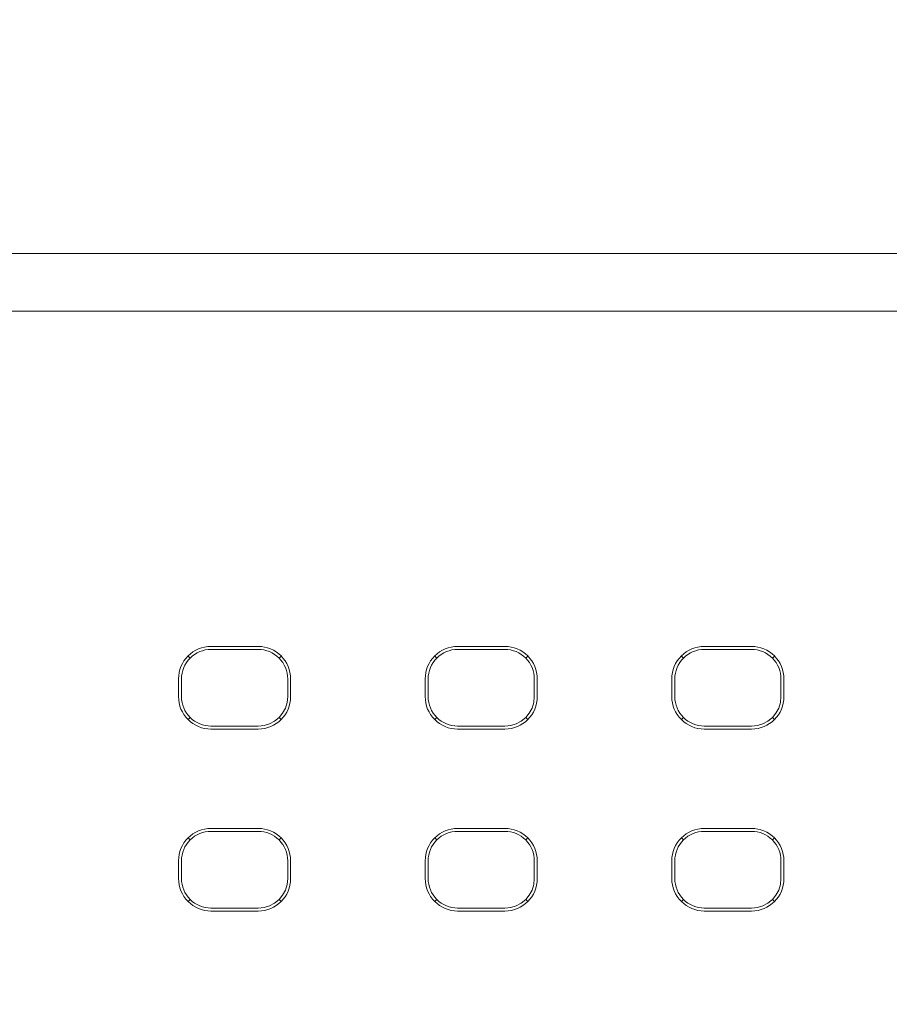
# Model space of a CAD drawing. Header units: millimetres. Extents: x -1114 to 1396, y -630 to 631.
# Tile 506 of 656: x 411 to 426, y -146 to -130. Entities that reach past the tile are written whole.
import ezdxf

# ---------------------------------------------------------------- set-up
doc = ezdxf.new("R2010")
doc.units = ezdxf.units.MM
doc.header["$MEASUREMENT"] = 0

msp = doc.modelspace()

# ---------------------------------------------------------------- linework, layer by layer
at = {"lineweight": 18}
for points, knots in [([(1038.9843, -629.7647), (1038.9843, -629.7647), (-1111.4882, -629.7647), (-1111.4882, -629.7647), (-1111.4882, -629.7647), (-1111.4882, -629.7647), (-1111.4882, 630.7883), (-1111.4882, 630.7883), (-1111.4882, 630.7883), (-1111.4882, 630.7883), (1038.9843, 630.7883), (1038.9843, 630.7883)], [0, 0, 0, 0, 0.3333333, 0.3333333, 0.3333333, 0.3333333, 0.6666667, 0.6666667, 0.6666667, 0.6666667, 1, 1, 1, 1]), ([(402.1428, -133.6727), (402.1771, -133.6727), (402.2158, -133.6727), (402.2587, -133.6727), (402.2587, -133.6727), (402.3119, -133.6727), (402.3717, -133.6727), (402.4382, -133.6727), (402.4382, -133.6727), (402.4715, -133.6727), (402.5065, -133.6727), (402.5429, -133.6727), (402.5429, -133.6727), (402.5793, -133.6727), (402.6171, -133.6727), (402.6563, -133.6727), (402.6563, -133.6727), (402.813, -133.6727), (402.9917, -133.6727), (403.1925, -133.6727), (403.1925, -133.6727), (403.2427, -133.6727), (403.2943, -133.6727), (403.3473, -133.6727), (403.3473, -133.6727), (403.4003, -133.6727), (403.4543, -133.6727), (403.5091, -133.6727), (403.5091, -133.6727), (403.6189, -133.6727), (403.7324, -133.6727), (403.8494, -133.6727), (403.8494, -133.6727), (403.9665, -133.6727), (404.0871, -133.6727), (404.2115, -133.6727), (404.2115, -133.6727), (404.2736, -133.6727), (404.3368, -133.6727), (404.4008, -133.6727), (404.4008, -133.6727), (404.4649, -133.6727), (404.53, -133.6727), (404.5954, -133.6727), (404.5954, -133.6727), (404.7262, -133.6727), (404.8585, -133.6727), (404.9922, -133.6727), (404.9922, -133.6727), (405.1258, -133.6727), (405.2609, -133.6727), (405.3973, -133.6727), (405.3973, -133.6727), (405.4314, -133.6727), (405.4656, -133.6727), (405.4999, -133.6727), (405.4999, -133.6727), (405.5342, -133.6727), (405.5686, -133.6727), (405.6031, -133.6727), (405.6031, -133.6727), (405.6722, -133.6727), (405.7416, -133.6727), (405.8114, -133.6727), (405.8114, -133.6727), (405.8811, -133.6727), (405.9508, -133.6727), (406.0206, -133.6727), (406.0206, -133.6727), (406.0903, -133.6727), (406.1601, -133.6727), (406.2298, -133.6727), (406.2298, -133.6727), (406.2995, -133.6727), (406.3693, -133.6727), (406.439, -133.6727), (406.439, -133.6727), (406.5088, -133.6727), (406.5785, -133.6727), (406.6482, -133.6727), (406.6482, -133.6727), (406.7877, -133.6727), (406.9272, -133.6727), (407.0667, -133.6727), (407.0667, -133.6727), (409.2983, -133.6727), (411.5299, -133.6727), (413.7615, -133.6727), (413.7615, -133.6727), (418.2248, -133.6727), (422.6881, -133.6727), (427.1513, -133.6727)], [0, 0, 0, 0, 0.0434783, 0.0434783, 0.0434783, 0.0434783, 0.0869565, 0.0869565, 0.0869565, 0.0869565, 0.1304348, 0.1304348, 0.1304348, 0.1304348, 0.173913, 0.173913, 0.173913, 0.173913, 0.2173913, 0.2173913, 0.2173913, 0.2173913, 0.2608696, 0.2608696, 0.2608696, 0.2608696, 0.3043478, 0.3043478, 0.3043478, 0.3043478, 0.3478261, 0.3478261, 0.3478261, 0.3478261, 0.3913043, 0.3913043, 0.3913043, 0.3913043, 0.4347826, 0.4347826, 0.4347826, 0.4347826, 0.4782609, 0.4782609, 0.4782609, 0.4782609, 0.5217391, 0.5217391, 0.5217391, 0.5217391, 0.5652174, 0.5652174, 0.5652174, 0.5652174, 0.6086957, 0.6086957, 0.6086957, 0.6086957, 0.6521739, 0.6521739, 0.6521739, 0.6521739, 0.6956522, 0.6956522, 0.6956522, 0.6956522, 0.7391304, 0.7391304, 0.7391304, 0.7391304, 0.7826087, 0.7826087, 0.7826087, 0.7826087, 0.826087, 0.826087, 0.826087, 0.826087, 0.8695652, 0.8695652, 0.8695652, 0.8695652, 0.9130435, 0.9130435, 0.9130435, 0.9130435, 0.9565217, 0.9565217, 0.9565217, 0.9565217, 1, 1, 1, 1]), ([(414.6244, -140.3305), (414.4785, -140.3305), (414.3386, -140.3884), (414.2354, -140.4916), (414.2354, -140.4916), (414.1322, -140.5947), (414.0743, -140.7347), (414.0743, -140.8805)], [0, 0, 0, 0, 0.5, 0.5, 0.5, 0.5, 1, 1, 1, 1]), ([(414.6244, -140.3805), (414.4918, -140.3805), (414.3646, -140.4332), (414.2708, -140.527), (414.2708, -140.527), (414.177, -140.6208), (414.1244, -140.7479), (414.1244, -140.8805)], [0, 0, 0, 0, 0.5, 0.5, 0.5, 0.5, 1, 1, 1, 1]), ([(415.9744, -140.8805), (415.9744, -140.7347), (415.9165, -140.5947), (415.8133, -140.4916), (415.8133, -140.4916), (415.7102, -140.3884), (415.5702, -140.3305), (415.4244, -140.3305)], [0, 0, 0, 0, 0.5, 0.5, 0.5, 0.5, 1, 1, 1, 1]), ([(415.9244, -140.8805), (415.9244, -140.7479), (415.8717, -140.6208), (415.7779, -140.527), (415.7779, -140.527), (415.6841, -140.4332), (415.557, -140.3805), (415.4244, -140.3805)], [0, 0, 0, 0, 0.5, 0.5, 0.5, 0.5, 1, 1, 1, 1]), ([(418.8052, -140.3305), (418.6593, -140.3305), (418.5194, -140.3884), (418.4163, -140.4916), (418.4163, -140.4916), (418.3131, -140.5947), (418.2551, -140.7347), (418.2551, -140.8805)], [0, 0, 0, 0, 0.5, 0.5, 0.5, 0.5, 1, 1, 1, 1]), ([(418.8052, -140.3805), (418.6726, -140.3805), (418.5454, -140.4332), (418.4517, -140.527), (418.4517, -140.527), (418.3579, -140.6208), (418.3052, -140.7479), (418.3052, -140.8805)], [0, 0, 0, 0, 0.5, 0.5, 0.5, 0.5, 1, 1, 1, 1]), ([(420.1553, -140.8805), (420.1553, -140.7347), (420.0973, -140.5947), (419.9942, -140.4916), (419.9942, -140.4916), (419.891, -140.3884), (419.7511, -140.3305), (419.6052, -140.3305)], [0, 0, 0, 0, 0.5, 0.5, 0.5, 0.5, 1, 1, 1, 1]), ([(420.1052, -140.8805), (420.1052, -140.7479), (420.0525, -140.6208), (419.9588, -140.527), (419.9588, -140.527), (419.865, -140.4332), (419.7378, -140.3805), (419.6052, -140.3805)], [0, 0, 0, 0, 0.5, 0.5, 0.5, 0.5, 1, 1, 1, 1]), ([(422.9861, -140.3305), (422.8402, -140.3305), (422.7003, -140.3884), (422.5971, -140.4916), (422.5971, -140.4916), (422.494, -140.5947), (422.436, -140.7347), (422.436, -140.8805)], [0, 0, 0, 0, 0.5, 0.5, 0.5, 0.5, 1, 1, 1, 1]), ([(422.9861, -140.3805), (422.8535, -140.3805), (422.7263, -140.4332), (422.6325, -140.527), (422.6325, -140.527), (422.5388, -140.6208), (422.4861, -140.7479), (422.4861, -140.8805)], [0, 0, 0, 0, 0.5, 0.5, 0.5, 0.5, 1, 1, 1, 1]), ([(424.3361, -140.8805), (424.3361, -140.7347), (424.2782, -140.5947), (424.175, -140.4916), (424.175, -140.4916), (424.0719, -140.3884), (423.932, -140.3305), (423.7861, -140.3305)], [0, 0, 0, 0, 0.5, 0.5, 0.5, 0.5, 1, 1, 1, 1]), ([(424.2861, -140.8805), (424.2861, -140.7479), (424.2334, -140.6208), (424.1396, -140.527), (424.1396, -140.527), (424.0459, -140.4332), (423.9187, -140.3805), (423.7861, -140.3805)], [0, 0, 0, 0, 0.5, 0.5, 0.5, 0.5, 1, 1, 1, 1]), ([(414.0743, -141.1805), (414.0743, -141.3264), (414.1322, -141.4663), (414.2354, -141.5695), (414.2354, -141.5695), (414.3386, -141.6727), (414.4785, -141.7306), (414.6244, -141.7306)], [0, 0, 0, 0, 0.5, 0.5, 0.5, 0.5, 1, 1, 1, 1]), ([(414.1244, -141.1805), (414.1244, -141.3131), (414.177, -141.4403), (414.2708, -141.5341), (414.2708, -141.5341), (414.3646, -141.6279), (414.4918, -141.6805), (414.6244, -141.6805)], [0, 0, 0, 0, 0.5, 0.5, 0.5, 0.5, 1, 1, 1, 1]), ([(418.2551, -141.1805), (418.2551, -141.3264), (418.3131, -141.4663), (418.4163, -141.5695), (418.4163, -141.5695), (418.5194, -141.6727), (418.6593, -141.7306), (418.8052, -141.7306)], [0, 0, 0, 0, 0.5, 0.5, 0.5, 0.5, 1, 1, 1, 1]), ([(418.3052, -141.1805), (418.3052, -141.3131), (418.3579, -141.4403), (418.4517, -141.5341), (418.4517, -141.5341), (418.5454, -141.6279), (418.6726, -141.6805), (418.8052, -141.6805)], [0, 0, 0, 0, 0.5, 0.5, 0.5, 0.5, 1, 1, 1, 1]), ([(422.436, -141.1805), (422.436, -141.3264), (422.494, -141.4663), (422.5971, -141.5695), (422.5971, -141.5695), (422.7003, -141.6727), (422.8402, -141.7306), (422.9861, -141.7306)], [0, 0, 0, 0, 0.5, 0.5, 0.5, 0.5, 1, 1, 1, 1]), ([(422.4861, -141.1805), (422.4861, -141.3131), (422.5388, -141.4403), (422.6325, -141.5341), (422.6325, -141.5341), (422.7263, -141.6279), (422.8535, -141.6805), (422.9861, -141.6805)], [0, 0, 0, 0, 0.5, 0.5, 0.5, 0.5, 1, 1, 1, 1]), ([(414.6244, -143.413), (414.4785, -143.413), (414.3386, -143.4709), (414.2354, -143.5741), (414.2354, -143.5741), (414.1322, -143.6772), (414.0743, -143.8172), (414.0743, -143.963)], [0, 0, 0, 0, 0.5, 0.5, 0.5, 0.5, 1, 1, 1, 1]), ([(414.6244, -143.463), (414.4918, -143.463), (414.3646, -143.5157), (414.2708, -143.6095), (414.2708, -143.6095), (414.177, -143.7033), (414.1244, -143.8304), (414.1244, -143.963)], [0, 0, 0, 0, 0.5, 0.5, 0.5, 0.5, 1, 1, 1, 1]), ([(415.9744, -143.963), (415.9744, -143.8172), (415.9165, -143.6772), (415.8133, -143.5741), (415.8133, -143.5741), (415.7102, -143.4709), (415.5702, -143.413), (415.4244, -143.413)], [0, 0, 0, 0, 0.5, 0.5, 0.5, 0.5, 1, 1, 1, 1]), ([(415.9244, -143.963), (415.9244, -143.8304), (415.8717, -143.7033), (415.7779, -143.6095), (415.7779, -143.6095), (415.6841, -143.5157), (415.557, -143.463), (415.4244, -143.463)], [0, 0, 0, 0, 0.5, 0.5, 0.5, 0.5, 1, 1, 1, 1]), ([(418.8052, -143.413), (418.6593, -143.413), (418.5194, -143.4709), (418.4163, -143.5741), (418.4163, -143.5741), (418.3131, -143.6772), (418.2551, -143.8172), (418.2551, -143.963)], [0, 0, 0, 0, 0.5, 0.5, 0.5, 0.5, 1, 1, 1, 1]), ([(418.8052, -143.463), (418.6726, -143.463), (418.5454, -143.5157), (418.4517, -143.6095), (418.4517, -143.6095), (418.3579, -143.7033), (418.3052, -143.8304), (418.3052, -143.963)], [0, 0, 0, 0, 0.5, 0.5, 0.5, 0.5, 1, 1, 1, 1]), ([(420.1553, -143.963), (420.1553, -143.8172), (420.0973, -143.6772), (419.9942, -143.5741), (419.9942, -143.5741), (419.891, -143.4709), (419.7511, -143.413), (419.6052, -143.413)], [0, 0, 0, 0, 0.5, 0.5, 0.5, 0.5, 1, 1, 1, 1]), ([(420.1052, -143.963), (420.1052, -143.8304), (420.0525, -143.7033), (419.9588, -143.6095), (419.9588, -143.6095), (419.865, -143.5157), (419.7378, -143.463), (419.6052, -143.463)], [0, 0, 0, 0, 0.5, 0.5, 0.5, 0.5, 1, 1, 1, 1]), ([(422.9861, -143.413), (422.8402, -143.413), (422.7003, -143.4709), (422.5971, -143.5741), (422.5971, -143.5741), (422.494, -143.6772), (422.436, -143.8172), (422.436, -143.963)], [0, 0, 0, 0, 0.5, 0.5, 0.5, 0.5, 1, 1, 1, 1]), ([(422.9861, -143.463), (422.8535, -143.463), (422.7263, -143.5157), (422.6325, -143.6095), (422.6325, -143.6095), (422.5388, -143.7033), (422.4861, -143.8304), (422.4861, -143.963)], [0, 0, 0, 0, 0.5, 0.5, 0.5, 0.5, 1, 1, 1, 1]), ([(424.3361, -143.963), (424.3361, -143.8172), (424.2782, -143.6772), (424.175, -143.5741), (424.175, -143.5741), (424.0719, -143.4709), (423.932, -143.413), (423.7861, -143.413)], [0, 0, 0, 0, 0.5, 0.5, 0.5, 0.5, 1, 1, 1, 1]), ([(424.2861, -143.963), (424.2861, -143.8304), (424.2334, -143.7033), (424.1396, -143.6095), (424.1396, -143.6095), (424.0459, -143.5157), (423.9187, -143.463), (423.7861, -143.463)], [0, 0, 0, 0, 0.5, 0.5, 0.5, 0.5, 1, 1, 1, 1]), ([(414.0743, -144.263), (414.0743, -144.4089), (414.1322, -144.5488), (414.2354, -144.652), (414.2354, -144.652), (414.3386, -144.7552), (414.4785, -144.8131), (414.6244, -144.8131)], [0, 0, 0, 0, 0.5, 0.5, 0.5, 0.5, 1, 1, 1, 1]), ([(414.1244, -144.263), (414.1244, -144.3956), (414.177, -144.5228), (414.2708, -144.6166), (414.2708, -144.6166), (414.3646, -144.7104), (414.4918, -144.763), (414.6244, -144.763)], [0, 0, 0, 0, 0.5, 0.5, 0.5, 0.5, 1, 1, 1, 1]), ([(418.2551, -144.263), (418.2551, -144.4089), (418.3131, -144.5488), (418.4163, -144.652), (418.4163, -144.652), (418.5194, -144.7552), (418.6593, -144.8131), (418.8052, -144.8131)], [0, 0, 0, 0, 0.5, 0.5, 0.5, 0.5, 1, 1, 1, 1]), ([(418.3052, -144.263), (418.3052, -144.3956), (418.3579, -144.5228), (418.4517, -144.6166), (418.4517, -144.6166), (418.5454, -144.7104), (418.6726, -144.763), (418.8052, -144.763)], [0, 0, 0, 0, 0.5, 0.5, 0.5, 0.5, 1, 1, 1, 1]), ([(422.436, -144.263), (422.436, -144.4089), (422.494, -144.5488), (422.5971, -144.652), (422.5971, -144.652), (422.7003, -144.7552), (422.8402, -144.8131), (422.9861, -144.8131)], [0, 0, 0, 0, 0.5, 0.5, 0.5, 0.5, 1, 1, 1, 1]), ([(422.4861, -144.263), (422.4861, -144.3956), (422.5388, -144.5228), (422.6325, -144.6166), (422.6325, -144.6166), (422.7263, -144.7104), (422.8535, -144.763), (422.9861, -144.763)], [0, 0, 0, 0, 0.5, 0.5, 0.5, 0.5, 1, 1, 1, 1])]:
    msp.add_open_spline(points, degree=3, knots=knots, dxfattribs=at)
for points in [[(404.0485, -134.6511), (404.0485, -134.6511), (460.2541, -134.6511), (460.2541, -134.6511)], [(460.2541, -134.6511), (460.2541, -134.6511), (404.0485, -134.6511), (404.0485, -134.6511)], [(414.6244, -140.3305), (414.6244, -140.3305), (415.4244, -140.3305), (415.4244, -140.3305)], [(414.6244, -140.3805), (414.6244, -140.3805), (415.4244, -140.3805), (415.4244, -140.3805)], [(418.8052, -140.3305), (418.8052, -140.3305), (419.6052, -140.3305), (419.6052, -140.3305)], [(418.8052, -140.3805), (418.8052, -140.3805), (419.6052, -140.3805), (419.6052, -140.3805)], [(422.9861, -140.3305), (422.9861, -140.3305), (423.7861, -140.3305), (423.7861, -140.3305)], [(422.9861, -140.3805), (422.9861, -140.3805), (423.7861, -140.3805), (423.7861, -140.3805)], [(414.2708, -140.527), (414.2708, -140.527), (414.2361, -140.4923), (414.2361, -140.4923)], [(415.8126, -140.4923), (415.8126, -140.4923), (415.7779, -140.527), (415.7779, -140.527)], [(418.4517, -140.527), (418.4517, -140.527), (418.417, -140.4923), (418.417, -140.4923)], [(419.9935, -140.4923), (419.9935, -140.4923), (419.9588, -140.527), (419.9588, -140.527)], [(422.6325, -140.527), (422.6325, -140.527), (422.5978, -140.4923), (422.5978, -140.4923)], [(424.1743, -140.4923), (424.1743, -140.4923), (424.1396, -140.527), (424.1396, -140.527)], [(414.0743, -140.8805), (414.0743, -140.8805), (414.0743, -141.1805), (414.0743, -141.1805)], [(414.1244, -141.1805), (414.1244, -141.1805), (414.1244, -140.8805), (414.1244, -140.8805)], [(415.9244, -140.8805), (415.9244, -140.8805), (415.9244, -141.1805), (415.9244, -141.1805)], [(415.9744, -140.8805), (415.9744, -140.8805), (415.9744, -141.1805), (415.9744, -141.1805)], [(418.2551, -140.8805), (418.2551, -140.8805), (418.2551, -141.1805), (418.2551, -141.1805)], [(418.3052, -141.1805), (418.3052, -141.1805), (418.3052, -140.8805), (418.3052, -140.8805)], [(420.1052, -140.8805), (420.1052, -140.8805), (420.1052, -141.1805), (420.1052, -141.1805)], [(420.1553, -140.8805), (420.1553, -140.8805), (420.1553, -141.1805), (420.1553, -141.1805)], [(422.436, -140.8805), (422.436, -140.8805), (422.436, -141.1805), (422.436, -141.1805)], [(422.4861, -141.1805), (422.4861, -141.1805), (422.4861, -140.8805), (422.4861, -140.8805)], [(424.2861, -140.8805), (424.2861, -140.8805), (424.2861, -141.1805), (424.2861, -141.1805)], [(424.3361, -140.8805), (424.3361, -140.8805), (424.3361, -141.1805), (424.3361, -141.1805)], [(415.4244, -141.6805), (415.7005, -141.6805), (415.9244, -141.4567), (415.9244, -141.1805)], [(415.4244, -141.7306), (415.7282, -141.7306), (415.9744, -141.4843), (415.9744, -141.1805)], [(419.6052, -141.6805), (419.8814, -141.6805), (420.1052, -141.4567), (420.1052, -141.1805)], [(419.6052, -141.7306), (419.909, -141.7306), (420.1553, -141.4843), (420.1553, -141.1805)], [(423.7861, -141.6805), (424.0622, -141.6805), (424.2861, -141.4567), (424.2861, -141.1805)], [(423.7861, -141.7306), (424.0899, -141.7306), (424.3361, -141.4843), (424.3361, -141.1805)], [(414.2361, -141.5688), (414.2361, -141.5688), (414.2708, -141.5341), (414.2708, -141.5341)], [(415.7779, -141.5341), (415.7779, -141.5341), (415.8126, -141.5688), (415.8126, -141.5688)], [(418.4517, -141.5341), (418.4517, -141.5341), (418.417, -141.5688), (418.417, -141.5688)], [(419.9588, -141.5341), (419.9588, -141.5341), (419.9935, -141.5688), (419.9935, -141.5688)], [(422.5978, -141.5688), (422.5978, -141.5688), (422.6325, -141.5341), (422.6325, -141.5341)], [(424.1396, -141.5341), (424.1396, -141.5341), (424.1743, -141.5688), (424.1743, -141.5688)], [(415.4244, -141.6805), (415.4244, -141.6805), (414.6244, -141.6805), (414.6244, -141.6805)], [(414.6244, -141.7306), (414.6244, -141.7306), (415.4244, -141.7306), (415.4244, -141.7306)], [(419.6052, -141.6805), (419.6052, -141.6805), (418.8052, -141.6805), (418.8052, -141.6805)], [(418.8052, -141.7306), (418.8052, -141.7306), (419.6052, -141.7306), (419.6052, -141.7306)], [(423.7861, -141.6805), (423.7861, -141.6805), (422.9861, -141.6805), (422.9861, -141.6805)], [(422.9861, -141.7306), (422.9861, -141.7306), (423.7861, -141.7306), (423.7861, -141.7306)], [(414.6244, -143.413), (414.6244, -143.413), (415.4244, -143.413), (415.4244, -143.413)], [(414.6244, -143.463), (414.6244, -143.463), (415.4244, -143.463), (415.4244, -143.463)], [(418.8052, -143.413), (418.8052, -143.413), (419.6052, -143.413), (419.6052, -143.413)], [(418.8052, -143.463), (418.8052, -143.463), (419.6052, -143.463), (419.6052, -143.463)], [(422.9861, -143.413), (422.9861, -143.413), (423.7861, -143.413), (423.7861, -143.413)], [(422.9861, -143.463), (422.9861, -143.463), (423.7861, -143.463), (423.7861, -143.463)], [(414.2361, -143.5748), (414.2361, -143.5748), (414.2708, -143.6095), (414.2708, -143.6095)], [(415.7779, -143.6095), (415.7779, -143.6095), (415.8126, -143.5748), (415.8126, -143.5748)], [(418.417, -143.5748), (418.417, -143.5748), (418.4517, -143.6095), (418.4517, -143.6095)], [(419.9588, -143.6095), (419.9588, -143.6095), (419.9935, -143.5748), (419.9935, -143.5748)], [(422.5978, -143.5748), (422.5978, -143.5748), (422.6325, -143.6095), (422.6325, -143.6095)], [(424.1396, -143.6095), (424.1396, -143.6095), (424.1743, -143.5748), (424.1743, -143.5748)], [(414.0743, -143.963), (414.0743, -143.963), (414.0743, -144.263), (414.0743, -144.263)], [(414.1244, -144.263), (414.1244, -144.263), (414.1244, -143.963), (414.1244, -143.963)], [(415.9244, -143.963), (415.9244, -143.963), (415.9244, -144.263), (415.9244, -144.263)], [(415.9744, -143.963), (415.9744, -143.963), (415.9744, -144.263), (415.9744, -144.263)], [(418.2551, -143.963), (418.2551, -143.963), (418.2551, -144.263), (418.2551, -144.263)], [(418.3052, -144.263), (418.3052, -144.263), (418.3052, -143.963), (418.3052, -143.963)], [(420.1052, -143.963), (420.1052, -143.963), (420.1052, -144.263), (420.1052, -144.263)], [(420.1553, -143.963), (420.1553, -143.963), (420.1553, -144.263), (420.1553, -144.263)], [(422.436, -143.963), (422.436, -143.963), (422.436, -144.263), (422.436, -144.263)], [(422.4861, -144.263), (422.4861, -144.263), (422.4861, -143.963), (422.4861, -143.963)], [(424.2861, -143.963), (424.2861, -143.963), (424.2861, -144.263), (424.2861, -144.263)], [(424.3361, -143.963), (424.3361, -143.963), (424.3361, -144.263), (424.3361, -144.263)], [(415.4244, -144.763), (415.7005, -144.763), (415.9244, -144.5392), (415.9244, -144.263)], [(415.4244, -144.8131), (415.7282, -144.8131), (415.9744, -144.5668), (415.9744, -144.263)], [(419.6052, -144.763), (419.8814, -144.763), (420.1052, -144.5392), (420.1052, -144.263)], [(419.6052, -144.8131), (419.909, -144.8131), (420.1553, -144.5668), (420.1553, -144.263)], [(423.7861, -144.763), (424.0622, -144.763), (424.2861, -144.5392), (424.2861, -144.263)], [(423.7861, -144.8131), (424.0899, -144.8131), (424.3361, -144.5668), (424.3361, -144.263)], [(414.2708, -144.6166), (414.2708, -144.6166), (414.2361, -144.6513), (414.2361, -144.6513)], [(415.8126, -144.6513), (415.8126, -144.6513), (415.7779, -144.6166), (415.7779, -144.6166)], [(418.4517, -144.6166), (418.4517, -144.6166), (418.417, -144.6513), (418.417, -144.6513)], [(419.9935, -144.6513), (419.9935, -144.6513), (419.9588, -144.6166), (419.9588, -144.6166)], [(422.6325, -144.6166), (422.6325, -144.6166), (422.5978, -144.6513), (422.5978, -144.6513)], [(424.1743, -144.6513), (424.1743, -144.6513), (424.1396, -144.6166), (424.1396, -144.6166)], [(415.4244, -144.763), (415.4244, -144.763), (414.6244, -144.763), (414.6244, -144.763)], [(414.6244, -144.8131), (414.6244, -144.8131), (415.4244, -144.8131), (415.4244, -144.8131)], [(419.6052, -144.763), (419.6052, -144.763), (418.8052, -144.763), (418.8052, -144.763)], [(418.8052, -144.8131), (418.8052, -144.8131), (419.6052, -144.8131), (419.6052, -144.8131)], [(423.7861, -144.763), (423.7861, -144.763), (422.9861, -144.763), (422.9861, -144.763)], [(422.9861, -144.8131), (422.9861, -144.8131), (423.7861, -144.8131), (423.7861, -144.8131)]]:
    msp.add_open_spline(points, degree=3, dxfattribs=at)

doc.saveas('drawing.dxf')
